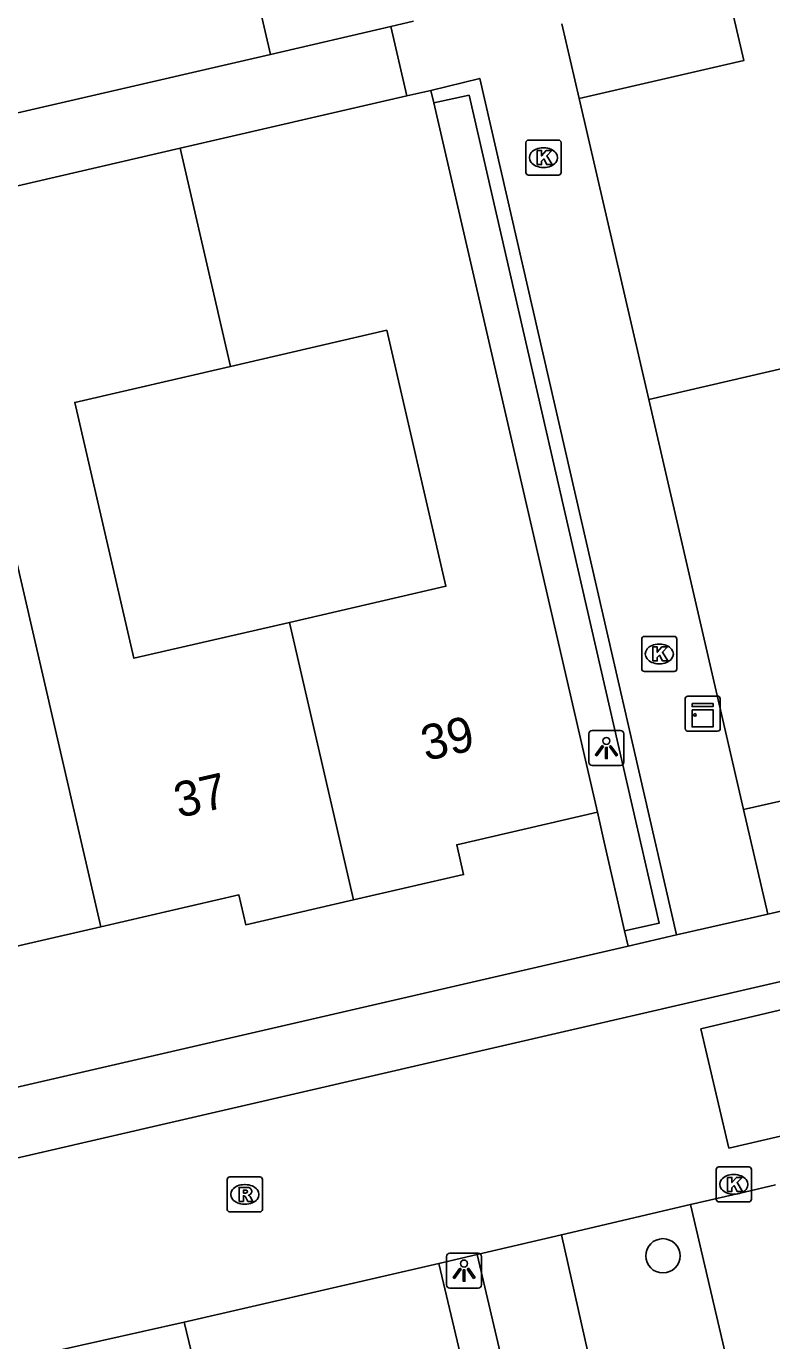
# Model space of a CAD drawing. Extents: x 156414 to 157775, y 382335 to 383765.
# Drawn here: x 156848.44 to 156869.69, y 382763.2 to 382800.66 of the extents above; entities that cross this region are included whole.
import ezdxf

# ---------------------------------------------------------------- set-up
doc = ezdxf.new("R2010")
doc.units = 0
for name, color, linetype in [('IMGEO_Boom', 7, 'Continuous'), ('IMGEO_Groenvoorziening', 7, 'Continuous'), ('IMGEO_Kast', 7, 'Continuous'), ('IMGEO_Kolk', 7, 'Continuous'), ('IMGEO_Lichtpunt', 7, 'Continuous'), ('IMGEO_Muur', 7, 'Continuous'), ('IMGEO_Pand', 7, 'Continuous'), ('IMGEO_Pand_nummerreeks', 7, 'Continuous'), ('IMGEO_Parkeervlak_open', 7, 'Continuous'), ('IMGEO_Rijbaan_lokaal_gesloten', 7, 'Continuous'), ('IMGEO_Rijbaan_lokaal_open', 7, 'Continuous'), ('IMGEO_Rioolput', 7, 'Continuous'), ('IMGEO_Voetpad_open', 7, 'Continuous')]:
    doc.layers.add(name, color=color, linetype=linetype)

msp = doc.modelspace()

# ---------------------------------------------------------------- linework, layer by layer
at = {"layer": 'IMGEO_Boom'}
msp.add_circle((156866.589, 382765.618), 0.489, dxfattribs=at)
at = {"layer": 'IMGEO_Groenvoorziening'}
msp.add_lwpolyline([(156865.495, 382774.881), (156864.91, 382777.405), (156864.721, 382778.257)], dxfattribs=at)
at = {"layer": 'IMGEO_Kast'}
for p, q in [((156867.224, 382780.642), (156867.224, 382781.483)), ((156867.224, 382781.483), (156867.224, 382780.642)), ((156867.299, 382781.567), (156868.14, 382781.567)), ((156868.14, 382781.567), (156867.299, 382781.567)), ((156868.224, 382781.492), (156868.224, 382780.651)), ((156868.224, 382780.651), (156868.224, 382781.492)), ((156868.149, 382780.567), (156867.308, 382780.567)), ((156867.308, 382780.567), (156868.149, 382780.567))]:
    msp.add_line(p, q, dxfattribs=at)
for points in [[(156867.419, 382781.357), (156868.019, 382781.357), (156868.019, 382781.272), (156867.419, 382781.272), (156867.419, 382781.357)], [(156867.419, 382781.182), (156868.019, 382781.182), (156868.019, 382780.693), (156867.419, 382780.693), (156867.419, 382781.182)]]:
    msp.add_lwpolyline(points, dxfattribs=at)
msp.add_circle((156867.503, 382781.031), 0.0377, dxfattribs=at)
for centre, start, end in [((156867.302, 382781.489), 92.4484, 184.2845), ((156867.302, 382781.489), 92.4484, 184.2845), ((156868.146, 382781.489), 2.4484, 94.2845), ((156868.146, 382781.489), 2.4484, 94.2845), ((156867.302, 382780.645), 182.4484, 274.2845), ((156867.302, 382780.645), 182.4484, 274.2845), ((156868.146, 382780.645), 272.4484, 4.2845), ((156868.146, 382780.645), 272.4484, 4.2845)]:
    msp.add_arc(centre, 0.0779, start, end, dxfattribs=at)
at = {"layer": 'IMGEO_Kolk'}
for p, q in [((156862.76, 382797.415), (156863.612, 382797.415)), ((156862.685, 382796.489), (156862.685, 382797.341)), ((156863.173, 382797.195), (156863.198, 382797.195)), ((156863.686, 382797.341), (156863.686, 382796.489)), ((156863.612, 382796.415), (156862.76, 382796.415)), ((156863.196, 382796.635), (156863.171, 382796.635)), ((156865.985, 382782.344), (156865.985, 382783.196)), ((156866.06, 382783.27), (156866.912, 382783.27)), ((156866.986, 382783.196), (156866.986, 382782.344)), ((156866.473, 382783.05), (156866.498, 382783.05)), ((156866.496, 382782.49), (156866.471, 382782.49)), ((156866.912, 382782.27), (156866.06, 382782.27)), ((156868.111, 382767.228), (156868.111, 382768.08)), ((156868.186, 382768.154), (156869.038, 382768.154)), ((156868.599, 382767.934), (156868.624, 382767.934)), ((156869.112, 382768.08), (156869.112, 382767.228)), ((156869.038, 382767.154), (156868.186, 382767.154)), ((156868.622, 382767.374), (156868.597, 382767.374))]:
    msp.add_line(p, q, dxfattribs=at)
for points in [[(156862.76, 382797.415), (156863.612, 382797.415)], [(156862.685, 382796.489), (156862.685, 382797.341)], [(156863.006, 382797.115), (156863.129, 382797.115), (156863.129, 382796.964), (156863.259, 382797.115), (156863.423, 382797.115), (156863.277, 382796.964), (156863.43, 382796.715), (156863.278, 382796.715), (156863.193, 382796.879), (156863.129, 382796.812), (156863.129, 382796.715), (156863.006, 382796.715), (156863.006, 382797.115)], [(156863.686, 382797.341), (156863.686, 382796.489)], [(156863.612, 382796.415), (156862.76, 382796.415)], [(156865.985, 382782.344), (156865.985, 382783.196)], [(156866.06, 382783.27), (156866.912, 382783.27)], [(156866.986, 382783.196), (156866.986, 382782.344)], [(156866.306, 382782.97), (156866.429, 382782.97), (156866.429, 382782.819), (156866.559, 382782.97), (156866.723, 382782.97), (156866.577, 382782.819), (156866.73, 382782.57), (156866.578, 382782.57), (156866.493, 382782.734), (156866.429, 382782.667), (156866.429, 382782.57), (156866.306, 382782.57), (156866.306, 382782.97)], [(156866.912, 382782.27), (156866.06, 382782.27)], [(156868.111, 382767.228), (156868.111, 382768.08)], [(156868.186, 382768.154), (156869.038, 382768.154)], [(156868.432, 382767.854), (156868.555, 382767.854), (156868.555, 382767.703), (156868.685, 382767.854), (156868.849, 382767.854), (156868.703, 382767.703), (156868.856, 382767.454), (156868.704, 382767.454), (156868.619, 382767.618), (156868.555, 382767.551), (156868.555, 382767.454), (156868.432, 382767.454), (156868.432, 382767.854)], [(156869.112, 382768.08), (156869.112, 382767.228)], [(156869.038, 382767.154), (156868.186, 382767.154)]]:
    msp.add_lwpolyline(points, dxfattribs=at)
for centre, start, end in [((156862.762, 382797.339), 91.552, 178.448), ((156862.762, 382797.339), 91.552, 178.448), ((156863.61, 382797.339), 1.552, 88.448), ((156863.61, 382797.339), 1.552, 88.448), ((156862.762, 382796.491), 181.552, 268.448), ((156862.762, 382796.491), 181.552, 268.448), ((156863.61, 382796.491), 271.552, 358.448), ((156863.61, 382796.491), 271.552, 358.448), ((156866.062, 382783.194), 91.552, 178.448), ((156866.062, 382783.194), 91.552, 178.448), ((156866.91, 382783.194), 1.552, 88.448), ((156866.91, 382783.194), 1.552, 88.448), ((156866.062, 382782.346), 181.552, 268.448), ((156866.062, 382782.346), 181.552, 268.448), ((156866.91, 382782.346), 271.552, 358.448), ((156866.91, 382782.346), 271.552, 358.448), ((156868.188, 382768.078), 91.552, 178.448), ((156868.188, 382768.078), 91.552, 178.448), ((156869.036, 382768.078), 1.552, 88.448), ((156869.036, 382768.078), 1.552, 88.448), ((156868.188, 382767.23), 181.552, 268.448), ((156868.188, 382767.23), 181.552, 268.448), ((156869.036, 382767.23), 271.552, 358.448), ((156869.036, 382767.23), 271.552, 358.448)]:
    msp.add_arc(centre, 0.0765, start, end, dxfattribs=at)
for centre, major_axis, ratio, start_param, end_param in [((156863.172, 382796.915), (-0.387, 0.002), 0.722429, 4.712389, 7.853982), ((156863.197, 382796.915), (-0.39, 0.002), 0.717154, 1.570796, 4.712389), ((156866.472, 382782.77), (-0.387, 0.002), 0.722429, 4.712389, 7.853982), ((156866.497, 382782.77), (-0.39, 0.002), 0.717154, 1.570796, 4.712389), ((156868.598, 382767.654), (-0.387, 0.002), 0.722429, 4.712389, 7.853982), ((156868.623, 382767.654), (-0.39, 0.002), 0.717154, 1.570796, 4.712389)]:
    msp.add_ellipse(centre, major_axis=major_axis, ratio=ratio, start_param=start_param, end_param=end_param, dxfattribs=at)
at = {"layer": 'IMGEO_Lichtpunt'}
for p, q in [((156865.382, 382780.588), (156864.574, 382780.588)), ((156865.382, 382780.588), (156864.574, 382780.588)), ((156864.48, 382780.493), (156864.48, 382779.686)), ((156864.48, 382780.493), (156864.48, 382779.686)), ((156865.476, 382779.686), (156865.476, 382780.493)), ((156865.476, 382779.686), (156865.476, 382780.493)), ((156864.574, 382779.592), (156865.382, 382779.592)), ((156864.574, 382779.592), (156865.382, 382779.592)), ((156860.422, 382765.6), (156860.422, 382764.793)), ((156860.422, 382765.6), (156860.422, 382764.793)), ((156861.324, 382765.695), (156860.516, 382765.695)), ((156861.324, 382765.695), (156860.516, 382765.695)), ((156861.418, 382764.793), (156861.418, 382765.6)), ((156861.418, 382764.793), (156861.418, 382765.6)), ((156860.516, 382764.699), (156861.324, 382764.699)), ((156860.516, 382764.699), (156861.324, 382764.699))]:
    msp.add_line(p, q, dxfattribs=at)
for points in [[(156864.854, 382780.157), (156864.893, 382780.129), (156864.705, 382779.867), (156864.667, 382779.894), (156864.854, 382780.157)], [(156864.956, 382780.109), (156865.003, 382780.109), (156865.003, 382779.787), (156864.956, 382779.787), (156864.956, 382780.109)], [(156865.066, 382780.129), (156865.104, 382780.156), (156865.291, 382779.894), (156865.252, 382779.866), (156865.066, 382780.129)], [(156860.796, 382765.264), (156860.835, 382765.236), (156860.647, 382764.974), (156860.609, 382765.001), (156860.796, 382765.264)], [(156860.898, 382765.216), (156860.945, 382765.216), (156860.945, 382764.894), (156860.898, 382764.894), (156860.898, 382765.216)], [(156861.008, 382765.236), (156861.046, 382765.263), (156861.233, 382765.001), (156861.194, 382764.973), (156861.008, 382765.236)]]:
    msp.add_lwpolyline(points, dxfattribs=at)
for centre in [(156864.979, 382780.291), (156860.921, 382765.398)]:
    msp.add_circle(centre, 0.0994, dxfattribs=at)
for centre, start, end in [((156864.574, 382780.493), 90, 180), ((156864.574, 382780.493), 90, 180), ((156865.382, 382780.493), 0, 90), ((156865.382, 382780.493), 0, 90), ((156864.574, 382779.686), 180, 270), ((156864.574, 382779.686), 180, 270), ((156865.382, 382779.686), 270, 0), ((156865.382, 382779.686), 270, 360), ((156860.516, 382765.6), 90, 180), ((156860.516, 382765.6), 90, 180), ((156861.324, 382765.6), 0, 90), ((156861.324, 382765.6), 0, 90), ((156860.516, 382764.793), 180, 270), ((156860.516, 382764.793), 180, 270), ((156861.324, 382764.793), 270, 0), ((156861.324, 382764.793), 270, 360)]:
    msp.add_arc(centre, 0.0946, start, end, dxfattribs=at)
at = {"layer": 'IMGEO_Muur'}
for points in [[(156859.972, 382798.832), (156861.369, 382799.171), (156866.975, 382774.768)], [(156860.055, 382798.474), (156861.065, 382798.693), (156866.481, 382775.097), (156865.495, 382774.881)], [(156866.184, 382790.023), (156864.203, 382798.597)], [(156865.495, 382774.881), (156865.597, 382774.441)], [(156866.975, 382774.768), (156865.597, 382774.441)]]:
    msp.add_lwpolyline(points, dxfattribs=at)
at = {"layer": 'IMGEO_Pand'}
for points in [[(156855.404, 382799.852), (156854.352, 382804.41), (156858.429, 382805.383)], [(156868.402, 382801.813), (156868.894, 382799.682), (156864.203, 382798.597)], [(156859.483, 382800.805), (156858.834, 382800.653)], [(156858.834, 382800.653), (156855.404, 382799.852)], [(156864.203, 382798.597), (156863.704, 382800.728)], [(156852.823, 382797.182), (156859.29, 382798.675)], [(156859.29, 382798.675), (156859.972, 382798.832)], [(156860.055, 382798.474), (156859.972, 382798.832)], [(156864.721, 382778.257), (156860.055, 382798.474)], [(156845.81, 382795.564), (156852.823, 382797.182)], [(156852.823, 382797.182), (156854.258, 382790.964)], [(156845.81, 382795.564), (156850.569, 382774.994)], [(156855.942, 382783.669), (156860.401, 382784.698), (156858.718, 382791.993), (156854.258, 382790.964)], [(156866.184, 382790.023), (156873.357, 382791.68)], [(156854.258, 382790.964), (156849.824, 382789.94), (156851.508, 382782.646), (156855.942, 382783.669)], [(156868.89, 382778.342), (156866.184, 382790.023)], [(156855.942, 382783.669), (156857.767, 382775.76)], [(156868.89, 382778.342), (156872.709, 382779.2), (156872.034, 382782.116), (156873.666, 382782.493), (156875.396, 382782.892)], [(156857.767, 382775.76), (156860.906, 382776.482), (156860.71, 382777.332), (156864.721, 382778.257)], [(156850.569, 382774.994), (156854.503, 382775.901), (156854.698, 382775.055), (156857.767, 382775.76)], [(156843.738, 382772.537), (156846.872, 382773.257), (156846.678, 382774.096), (156850.569, 382774.994)]]:
    msp.add_lwpolyline(points, dxfattribs=at)
at = {"layer": 'IMGEO_Parkeervlak_open'}
for points in [[(156863.695, 382766.218), (156864.649, 382761.992)], [(156852.942, 382763.723), (156853.954, 382759.518)]]:
    msp.add_lwpolyline(points, dxfattribs=at)
at = {"layer": 'IMGEO_Rijbaan_lokaal_gesloten'}
for points in [[(156721.265, 382739.07), (156830.11, 382764.227), (156940.449, 382789.73)], [(156867.379, 382767.079), (156868.912, 382767.432), (156869.802, 382767.638)], [(156867.379, 382767.079), (156863.695, 382766.218)], [(156861.297, 382765.657), (156863.695, 382766.218)], [(156860.201, 382765.401), (156861.297, 382765.657)], [(156852.942, 382763.723), (156860.201, 382765.401)], [(156849.381, 382762.929), (156852.942, 382763.723)]]:
    msp.add_lwpolyline(points, dxfattribs=at)
at = {"layer": 'IMGEO_Rijbaan_lokaal_open'}
msp.add_lwpolyline([(156867.672, 382772.088), (156870.117, 382772.668), (156870.881, 382769.25), (156868.47, 382768.687), (156867.672, 382772.088)], dxfattribs=at)
at = {"layer": 'IMGEO_Rioolput'}
for p, q in [((156854.245, 382767.868), (156855.097, 382767.868)), ((156854.17, 382766.942), (156854.17, 382767.794)), ((156854.658, 382767.648), (156854.683, 382767.648)), ((156855.171, 382767.794), (156855.171, 382766.942)), ((156854.681, 382767.088), (156854.656, 382767.088)), ((156855.097, 382766.868), (156854.245, 382766.868))]:
    msp.add_line(p, q, dxfattribs=at)
for points in [[(156854.245, 382767.868), (156855.097, 382767.868)], [(156854.17, 382766.942), (156854.17, 382767.794)], [(156854.759, 382767.566), (156854.507, 382767.568), (156854.507, 382767.168)], [(156854.685, 382767.487), (156854.631, 382767.487), (156854.631, 382767.406)], [(156855.171, 382767.794), (156855.171, 382766.942)], [(156854.507, 382767.168), (156854.631, 382767.168), (156854.631, 382767.33), (156854.642, 382767.33)], [(156854.631, 382767.406), (156854.683, 382767.406)], [(156854.689, 382767.301), (156854.76, 382767.168), (156854.9, 382767.168), (156854.835, 382767.294)], [(156855.097, 382766.868), (156854.245, 382766.868)]]:
    msp.add_lwpolyline(points, dxfattribs=at)
for centre, radius, start, end in [((156854.247, 382767.792), 0.0765, 91.552, 178.448), ((156854.247, 382767.792), 0.0765, 91.552, 178.448), ((156855.095, 382767.792), 0.0765, 1.552, 88.448), ((156855.095, 382767.792), 0.0765, 1.552, 88.448), ((156854.691, 382767.391), 0.0964, 77.0061, 93.1865), ((156854.705, 382767.448), 0.0378, 276.6634, 79.6772), ((156854.758, 382767.456), 0.109, 350.3612, 89.416), ((156854.756, 382767.456), 0.112, 277.5842, 350.9817), ((156854.641, 382767.277), 0.0533, 26.0293, 88.6989), ((156854.667, 382767.595), 0.19, 274.7715, 282.9687), ((156854.74, 382767.241), 0.108, 29.5134, 73.7905), ((156854.247, 382766.944), 0.0765, 181.552, 268.448), ((156854.247, 382766.944), 0.0765, 181.552, 268.448), ((156855.095, 382766.944), 0.0765, 271.552, 358.448), ((156855.095, 382766.944), 0.0765, 271.552, 358.448)]:
    msp.add_arc(centre, radius, start, end, dxfattribs=at)
for centre, major_axis, ratio, start_param, end_param in [((156854.657, 382767.368), (-0.387, 0.002), 0.722429, 4.712389, 7.853982), ((156854.682, 382767.368), (-0.39, 0.002), 0.717154, 1.570796, 4.712389)]:
    msp.add_ellipse(centre, major_axis=major_axis, ratio=ratio, start_param=start_param, end_param=end_param, dxfattribs=at)
at = {"layer": 'IMGEO_Voetpad_open'}
for points in [[(156858.834, 382800.653), (156859.29, 382798.675)], [(156855.404, 382799.852), (156789.092, 382784.551)], [(156866.184, 382790.023), (156864.203, 382798.597)], [(156940.042, 382791.626), (156869.58, 382775.359)], [(156869.58, 382775.359), (156868.89, 382778.342)], [(156866.975, 382774.768), (156869.58, 382775.359)], [(156865.597, 382774.441), (156795.182, 382758.201)], [(156864.649, 382761.992), (156868.361, 382762.851), (156867.379, 382767.079)], [(156861.297, 382765.657), (156862.285, 382761.446), (156864.649, 382761.992)], [(156853.954, 382759.518), (156861.196, 382761.194), (156860.201, 382765.401)]]:
    msp.add_lwpolyline(points, dxfattribs=at)

# ---------------------------------------------------------------- texts
at = {"layer": 'IMGEO_Pand_nummerreeks'}
for s, p in [('39', (156859.828, 382779.716)), ('37', (156852.786, 382778.092))]:
    msp.add_text(s, height=1, rotation=12.9832, dxfattribs=at).set_placement(p)

doc.saveas('drawing.dxf')
